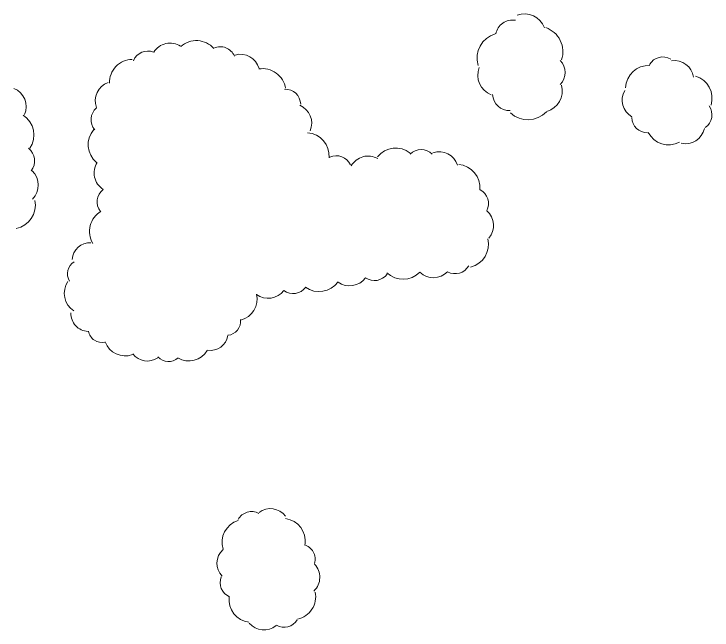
# Model space of a CAD drawing. Extents: x 2361284 to 2366480, y 6976556 to 6985346.
# Drawn here: x 2364821.6 to 2365068.5, y 6978147.8 to 6978365.7 of the extents above; entities that cross this region are included whole.
import ezdxf

# ---------------------------------------------------------------- set-up
doc = ezdxf.new("R2010")
doc.units = 0
doc.header["$LTSCALE"] = 1.9
doc.layers.add('16', color=7, linetype='Continuous', lineweight=13)

msp = doc.modelspace()

# ---------------------------------------------------------------- linework, layer by layer
at = {"layer": '16'}
for centre, radius, start, end in [((2365002.191, 6978358.244), 7.492, 20.39271, 110.39271), ((2364997.925, 6978357.599), 5.987, 79.78656, 169.78656), ((2364994.389, 6978350.093), 8.987, 106.43202, 196.43202), ((2365006.782, 6978352.398), 8.987, 341.24213, 71.24213), ((2364886.1, 6978348.046), 8.267, 41.59538, 131.59538), ((2364876.836, 6978348.512), 6.893, 57.41853, 147.41853), ((2364894.539, 6978348.64), 5.508, 23.71191, 113.71191), ((2364868.943, 6978347.114), 5.508, 68.09112, 158.09112), ((2364901.668, 6978344.585), 6.893, 15.89299, 105.89299), ((2364863.624, 6978341.416), 8.267, 91.17585, 181.17585), ((2365010.576, 6978345.02), 5.987, 315.28917, 45.28917), ((2365051.131, 6978345.06), 5.48, 59.48943, 149.48943), ((2365055.201, 6978342.391), 6.857, 8.40924, 98.40924), ((2364909.505, 6978338.13), 8.267, 9.18246, 99.18246), ((2364993.144, 6978344.11), 7.492, 158.8633, 248.8633), ((2365046.143, 6978339.313), 8.225, 87.6631, 177.6631), ((2364857.255, 6978335.026), 6.893, 109.96072, 199.96072), ((2365060.287, 6978335.915), 8.225, 343.04396, 73.04396), ((2364818.835, 6978332.894), 7.079, 337.0558, 67.0558), ((2364917.516, 6978333.637), 5.508, 2.05169, 92.05169), ((2365008.026, 6978338.439), 7.492, 285.97142, 15.97142), ((2364996.879, 6978337.513), 5.987, 182.14064, 272.14064), ((2365043.572, 6978335.282), 6.857, 150.32198, 240.32198), ((2364854.37, 6978328.348), 5.508, 130.56282, 220.56282), ((2364920.017, 6978327.071), 6.893, 337.06622, 67.06622), ((2365063.013, 6978330.063), 5.48, 304.63051, 34.63051), ((2364820.132, 6978322.907), 8.491, 326.3744, 56.3744), ((2365003.348, 6978337.275), 8.987, 226.92829, 316.92829), ((2365045.601, 6978329.202), 5.48, 181.35095, 271.35095), ((2364856.12, 6978319.499), 8.267, 139.93133, 229.93133), ((2365059.142, 6978326.697), 6.857, 257.17084, 347.17084), ((2364924.808, 6978315.47), 8.267, 355.93549, 85.93549), ((2365053.172, 6978327.668), 8.225, 207.66611, 297.66611), ((2364823.241, 6978313.787), 5.657, 321.46802, 51.46802), ((2364956.636, 6978310.026), 8.267, 51.49086, 141.49086), ((2364965.606, 6978312.255), 5.508, 44.74996, 134.74996), ((2364971.933, 6978310.083), 6.893, 17.93102, 107.93102), ((2364935.54, 6978310.073), 5.508, 23.93705, 113.93705), ((2364946.88, 6978308.583), 6.893, 60.49071, 150.49071), ((2364856.822, 6978309.476), 6.893, 147.29033, 237.29033), ((2364978.124, 6978304.302), 8.267, 354.64964, 84.64964), ((2364823.104, 6978305.21), 7.079, 315.50984, 45.50984), ((2364856.519, 6978299.245), 5.508, 127.85545, 217.85545), ((2364983.954, 6978298.68), 5.508, 332.68137, 62.68137), ((2364820.666, 6978298.102), 8.491, 281.40486, 11.40486), ((2364856.562, 6978288.767), 8.267, 120.45912, 210.45912), ((2364984.357, 6978290.95), 6.893, 318.75284, 48.75284), ((2364848.451, 6978278.474), 6.296, 86.53408, 176.53408), ((2364981.143, 6978284.204), 8.267, 283.77747, 13.77747), ((2364845.557, 6978273.799), 5.032, 121.61837, 211.61837), ((2364977.638, 6978279.349), 5.508, 241.01981, 331.01981), ((2364940.312, 6978276.443), 6.893, 234.18267, 324.18267), ((2364949.116, 6978276.923), 5.508, 234.56181, 324.56181), ((2364959.215, 6978280.15), 8.267, 226.2238, 316.2238), ((2364969.961, 6978279.317), 6.893, 226.2238, 316.2238), ((2364846.963, 6978266.982), 7.552, 146.8056, 236.8056), ((2364929.554, 6978275.78), 8.267, 234.18267, 324.18267), ((2364911.544, 6978272.055), 6.893, 233.12701, 323.12701), ((2364920.361, 6978272.343), 5.508, 233.49741, 323.49741), ((2364900.027, 6978264.799), 7.552, 283.75339, 13.75339), ((2364848.054, 6978259.725), 6.296, 177.77328, 267.77328), ((2364896.736, 6978257.073), 5.032, 275.83039, 5.83039), ((2364852.851, 6978254.51), 5.032, 191.33809, 281.33809), ((2364891.039, 6978252.973), 6.296, 260.83267, 350.83267), ((2364860.935, 6978252.308), 7.552, 200.07182, 290.07182), ((2364868.775, 6978249.225), 6.296, 215.7734, 305.7734), ((2364883.501, 6978250.552), 7.552, 239.00469, 329.00469), ((2364876.2, 6978247.797), 5.032, 222.77134, 312.77134), ((2364905.634, 6978184.317), 5.372, 61.60368, 151.60368), ((2364912.291, 6978184.006), 6.722, 36.74376, 126.74376), ((2364903.258, 6978178.838), 8.063, 107.37347, 197.37347), ((2364916.58, 6978179.218), 8.063, 352.14871, 82.14871), ((2364900.126, 6978171.369), 6.722, 133.07124, 223.07124), ((2364922.778, 6978172.796), 5.372, 344.46106, 74.46106), ((2364923.05, 6978166.445), 6.722, 313.67911, 43.67911), ((2364899.882, 6978164.55), 5.372, 158.02588, 248.02588), ((2364920.265, 6978159.554), 8.063, 281.60051, 11.60051), ((2364905.715, 6978158.507), 8.063, 172.80161, 262.80161), ((2364917.124, 6978154.126), 5.372, 239.8602, 329.8602), ((2364910.008, 6978154.5), 6.722, 219.69208, 309.69208)]:
    msp.add_arc(centre, radius, start, end, dxfattribs=at)

doc.saveas('drawing.dxf')
